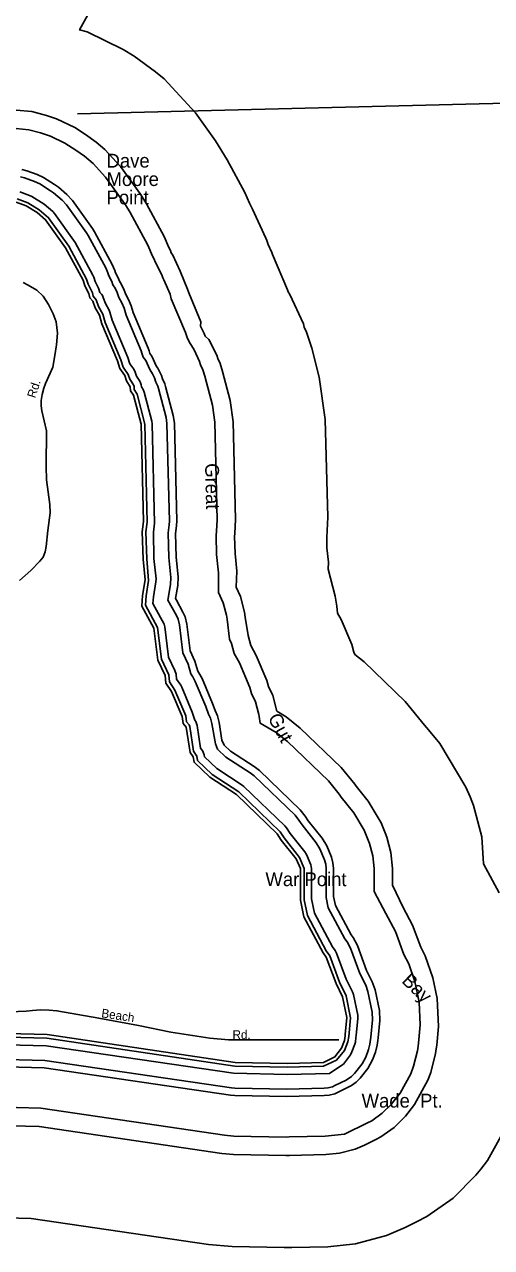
# Model space of a CAD drawing. Extents: x 2532689 to 2764727, y 536648 to 732970.
# Drawn here: x 2719274 to 2724345, y 603026 to 616304 of the extents above; entities that cross this region are included whole.
import ezdxf

# ---------------------------------------------------------------- set-up
doc = ezdxf.new("R2010")
doc.units = 0
for name, color, linetype in [('Exist Hydrographic Bay Label', 7, 'Continuous'), ('Exist Hydrographic Buffer Line', 7, 'Continuous'), ('Exist Hydrographic Point Label', 7, 'Continuous'), ('Exist Hydrographic River Shore', 7, 'Continuous'), ('Exist Road Secondary Type 51 Attributed', 7, 'Continuous'), ('Exist Road Secondary Type 51 Label', 7, 'Continuous'), ('Map Preparation Longitude Latitude Lines', 7, 'Continuous')]:
    doc.layers.add(name, color=color, linetype=linetype)

msp = doc.modelspace()

# ---------------------------------------------------------------- linework, layer by layer
at = {"layer": 'Exist Hydrographic Buffer Line'}
for points in [[(2724426, 606875), (2724256, 607190), (2724238, 607486), (2724148, 607823), (2724111, 607917), (2724066, 608023), (2723785, 608496), (2723661, 608646), (2723618, 608697), (2723407, 608955), (2722963, 609384), (2722861, 609465), (2722850, 609488), (2722827, 609573), (2722712, 609844), (2722674, 609914), (2722665, 609990), (2722648, 610098), (2722570, 610389), (2722573, 610467), (2722558, 610622), (2722555, 610739), (2722566, 610955), (2722540, 612014), (2722475, 612475), (2722392, 612790), (2722337, 612965), (2722312, 613019), (2722302, 613055), (2722155, 613371), (2722136, 613402), (2722128, 613423), (2721967, 613805), (2721958, 613827), (2721920, 613916), (2721905, 613960), (2721896, 613984), (2721749, 614300), (2721718, 614362), (2721668, 614481), (2721476, 614834), (2721348, 615040), (2721132, 615343), (2720791, 615712), (2720698, 615791), (2720466, 615959), (2720347, 616033), (2719953, 616222), (2719873, 616245), (2720127, 616711)], [(2722111, 604026), (2722152, 604026), (2722544, 604035), (2722694, 604050), (2722863, 604095), (2722964, 604138), (2723087, 604199), (2723144, 604229), (2723286, 604329), (2723410, 604453), (2723436, 604486), (2723509, 604580), (2723654, 604842), (2723685, 604925), (2723738, 605134), (2723745, 605183), (2723750, 605224), (2723770, 605425), (2723754, 605729), (2723707, 605954), (2723624, 606192), (2723577, 606287), (2723488, 606527), (2723386, 606717), (2723269, 606961), (2723269, 607139), (2723253, 607313), (2723209, 607481), (2723190, 607528), (2723145, 607635), (2723004, 607871), (2722875, 608033), (2722860, 608055), (2722712, 608236), (2722268, 608665), (2722115, 608786), (2722015, 608850), (2721970, 609017), (2721925, 609116), (2721906, 609182), (2721791, 609453), (2721733, 609560), (2721701, 609671), (2721671, 609870), (2721663, 609925), (2721619, 610093), (2721572, 610196), (2721578, 610370), (2721560, 610560), (2721554, 610746), (2721558, 610778), (2721566, 610930), (2721540, 611990), (2721508, 612220), (2721425, 612535), (2721398, 612622), (2721372, 612677), (2721362, 612713), (2721274, 612885), (2721237, 612921), (2721223, 612949), (2721184, 613028), (2721189, 613076), (2721057, 613391), (2721045, 613431), (2720964, 613626), (2720883, 613800), (2720867, 613823), (2720858, 613850), (2720840, 613883), (2720790, 614003), (2720597, 614357), (2720533, 614460), (2720317, 614763), (2720147, 614948), (2720054, 615026), (2719938, 615110), (2719819, 615184), (2719622, 615279), (2719513, 615317), (2719355, 615358), (2719182, 615373)], [(2723511, 605913), (2723445, 606104), (2723393, 606208), (2723301, 606457), (2723196, 606651), (2723069, 606892), (2723069, 606961), (2723069, 607139), (2723057, 607278), (2723021, 607413), (2723006, 607450), (2722961, 607557), (2722848, 607746), (2722712, 607916), (2722692, 607947), (2722574, 608092), (2722130, 608521), (2722007, 608618), (2721833, 608717), (2721822, 608791), (2721818, 608814), (2721782, 608949), (2721740, 609041), (2721722, 609104), (2721607, 609375), (2721552, 609476), (2721521, 609584), (2721499, 609629), (2721473, 609847), (2721466, 609890), (2721431, 610025), (2721379, 610137), (2721379, 610350), (2721360, 610548), (2721354, 610756), (2721360, 610804), (2721367, 610925), (2721341, 611985), (2721314, 612169), (2721231, 612484), (2721209, 612554), (2721184, 612608), (2721174, 612645), (2721115, 612771), (2721086, 612817), (2721072, 612839), (2721045, 612894), (2721021, 612960), (2720868, 613324), (2720854, 613374), (2720788, 613530), (2720776, 613552), (2720768, 613574), (2720709, 613700), (2720691, 613727), (2720681, 613756), (2720664, 613788), (2720614, 613908), (2720422, 614261), (2720370, 614344), (2720154, 614647), (2720018, 614794), (2719925, 614873), (2719832, 614940), (2719713, 615014), (2719556, 615090), (2719447, 615128), (2719321, 615161), (2719182, 615173)], [(2720686, 612467), (2720665, 612511), (2720635, 612557), (2720590, 612655), (2720563, 612693), (2720549, 612736), (2720541, 612759), (2720378, 613149), (2720355, 613225), (2720332, 613280), (2720299, 613340), (2720281, 613393), (2720259, 613440), (2720233, 613477), (2720221, 613514), (2720189, 613575), (2720178, 613608), (2720157, 613660), (2719965, 614013), (2719947, 614042), (2719731, 614345), (2719683, 614397), (2719590, 614475), (2719558, 614499), (2719439, 614573), (2719384, 614599), (2719274, 614637), (2719230, 614649)], [(2722123, 604665), (2722529, 604675), (2722583, 604680), (2722644, 604696), (2722680, 604712), (2722803, 604773), (2722824, 604784), (2722875, 604820), (2722920, 604864), (2723002, 604971), (2723054, 605065), (2723085, 605148), (2723104, 605223), (2723111, 605273), (2723115, 605302), (2723133, 605489), (2723127, 605598), (2723080, 605823), (2723050, 605909), (2722989, 606033), (2722888, 606304), (2722841, 606391), (2722821, 606419), (2722649, 606740), (2722629, 606835), (2722629, 607139), (2722623, 607202), (2722607, 607262), (2722555, 607386), (2722505, 607471), (2722354, 607659), (2722321, 607710), (2722268, 607776), (2721824, 608204), (2721768, 608248), (2721510, 608414), (2721441, 608480), (2721417, 608533), (2721387, 608727), (2721369, 608798), (2721343, 608855), (2721317, 608932), (2721202, 609203), (2721168, 609266), (2721156, 609283), (2721124, 609393), (2721071, 609504), (2721036, 609794), (2721017, 609874), (2720994, 609925), (2720924, 610052), (2720913, 610073), (2720938, 610212), (2720941, 610308), (2720920, 610521), (2720913, 610779), (2720924, 610860), (2720927, 610915), (2720901, 611974), (2720889, 612057), (2720806, 612372), (2720796, 612404), (2720771, 612458), (2720761, 612494), (2720734, 612551), (2720721, 612572), (2720708, 612592), (2720655, 612701), (2720636, 612730), (2720626, 612761), (2720615, 612790), (2720453, 613176), (2720432, 613248), (2720402, 613319), (2720373, 613373), (2720356, 613419), (2720328, 613480), (2720304, 613516), (2720291, 613552), (2720263, 613606), (2720255, 613632), (2720227, 613698), (2720035, 614051), (2720012, 614088), (2719796, 614391), (2719735, 614458), (2719642, 614536), (2719600, 614566), (2719481, 614641), (2719410, 614675), (2719301, 614713), (2719244, 614728)], [(2722128, 604985), (2722522, 604995), (2722661, 605060), (2722749, 605166), (2722785, 605260), (2722794, 605318), (2722814, 605520), (2722767, 605757), (2722694, 605907), (2722588, 606193), (2722550, 606248), (2722345, 606629), (2722309, 606802), (2722309, 607139), (2722261, 607261), (2722093, 607473), (2722051, 607538), (2721602, 607974), (2721311, 608162), (2721152, 608314), (2721144, 608360), (2721109, 608416), (2721070, 608681), (2721061, 608701), (2721034, 608733), (2721026, 608797), (2720907, 609078), (2720848, 609167), (2720840, 609242), (2720760, 609413), (2720719, 609756), (2720588, 609998), (2720594, 610100), (2720622, 610266), (2720601, 610501), (2720593, 610795), (2720606, 610901), (2720581, 611966), (2720497, 612291), (2720464, 612342), (2720463, 612372), (2720456, 612393), (2720416, 612452), (2720400, 612505), (2720346, 612585), (2720321, 612663), (2720151, 613068), (2720125, 613157), (2720079, 613242), (2720054, 613313), (2720019, 613355), (2720012, 613391), (2719966, 613483), (2719949, 613538), (2719754, 613898), (2719535, 614206), (2719435, 614291), (2719312, 614369), (2719195, 614411)], [(2719222, 614486), (2719330, 614448), (2719354, 614437), (2719487, 614353), (2719580, 614274), (2719600, 614252), (2719824, 613937), (2720016, 613583), (2720026, 613561), (2720040, 613514), (2720079, 613440), (2720093, 613394), (2720109, 613377), (2720121, 613360), (2720130, 613340), (2720153, 613275), (2720192, 613203), (2720202, 613180), (2720227, 613095), (2720397, 612688), (2720418, 612621), (2720460, 612563), (2720476, 612529), (2720489, 612487), (2720527, 612431), (2720535, 612412), (2720541, 612392), (2720543, 612368), (2720562, 612340), (2720574, 612311), (2720657, 611996), (2720661, 611968), (2720686, 610890), (2720673, 610791), (2720680, 610506), (2720702, 610284), (2720701, 610252), (2720673, 610091), (2720669, 610017)], [(2722124, 604745), (2722527, 604755), (2722569, 604759), (2722617, 604771), (2722645, 604784), (2722768, 604844), (2722824, 604881), (2722858, 604915), (2722939, 605020), (2722979, 605093), (2723010, 605176), (2723025, 605234), (2723032, 605284), (2723035, 605310), (2723054, 605497), (2723049, 605582), (2723002, 605806), (2722979, 605873), (2722915, 606002), (2722813, 606276), (2722777, 606344), (2722753, 606376), (2722572, 606712), (2722549, 606827), (2722549, 607139), (2722545, 607188), (2722532, 607235), (2722482, 607355), (2722442, 607421), (2722288, 607613), (2722254, 607667), (2722212, 607718), (2721768, 608147), (2721725, 608181), (2721460, 608351), (2721371, 608436), (2721347, 608493), (2721308, 608716), (2721294, 608771), (2721273, 608815), (2721244, 608901), (2721128, 609172), (2721102, 609220), (2721080, 609253), (2721052, 609359), (2720993, 609481), (2720957, 609785), (2720942, 609847), (2720924, 609886), (2720832, 610054), (2720859, 610225), (2720862, 610300), (2720840, 610516), (2720833, 610783), (2720845, 610870), (2720847, 610913), (2720821, 611972), (2720811, 612037), (2720728, 612352), (2720721, 612376), (2720700, 612420), (2720686, 612467)], [(2720669, 610017), (2720792, 609792), (2720798, 609765), (2720838, 609436), (2720908, 609289), (2720919, 609251), (2720925, 609195), (2720970, 609130), (2720981, 609110), (2721096, 608838), (2721105, 608807), (2721123, 608752), (2721135, 608735), (2721143, 608716), (2721149, 608692), (2721185, 608447), (2721209, 608413), (2721217, 608394), (2721223, 608374), (2721227, 608354), (2721361, 608225), (2721639, 608046), (2721657, 608031), (2722101, 607603), (2722119, 607581), (2722158, 607519), (2722318, 607321), (2722334, 607292), (2722382, 607180), (2722387, 607160), (2722389, 607139), (2722389, 606810), (2722421, 606657), (2722618, 606291), (2722648, 606250), (2722663, 606220), (2722768, 605938), (2722835, 605802), (2722845, 605774), (2722892, 605549), (2722894, 605512), (2722876, 605326), (2722873, 605306), (2722867, 605257), (2722860, 605232), (2722829, 605149), (2722812, 605117), (2722736, 605018), (2722721, 605004), (2722586, 604916)], [(2722128, 604985), (2721556, 604996), (2719516, 605297), (2718379, 605327), (2717683, 605285), (2716964, 605168), (2716643, 605171), (2716418, 605250), (2716076, 605430), (2715772, 605662), (2715301, 605924), (2715097, 606028), (2714337, 606492), (2714088, 606602), (2713723, 606736), (2713430, 606890), (2713229, 607049), (2712334, 607424), (2711884, 607588), (2710739, 607817), (2710131, 607933), (2709722, 607958)], [(2723511, 605913), (2723558, 605688), (2723571, 605445), (2723551, 605244), (2723547, 605211), (2723540, 605162), (2723497, 604995), (2723467, 604911), (2723351, 604702), (2723278, 604608), (2723257, 604581), (2723158, 604483), (2723044, 604403), (2722998, 604378), (2722750, 604256)], [(2722586, 604916), (2722127, 604905), (2721544, 604917), (2719510, 605217), (2718380, 605246)], [(2718383, 605086), (2719495, 605058), (2721521, 604758), (2721557, 604755), (2722124, 604745)], [(2718384, 605006), (2719489, 604978), (2721509, 604679), (2721556, 604675), (2722123, 604665)], [(2722750, 604256), (2722539, 604235), (2722148, 604226), (2722115, 604225), (2721548, 604235), (2721445, 604244), (2719451, 604539), (2718391, 604566)], [(2723205, 603155), (2723407, 603242), (2723530, 603303), (2723644, 603363), (2723929, 603563), (2724176, 603810), (2724229, 603876), (2724302, 603971), (2724591, 604493)], [(2718395, 604366), (2719434, 604339), (2721416, 604046), (2721544, 604035), (2722111, 604026)], [(2717901, 603335), (2718411, 603365), (2719347, 603341), (2721270, 603057), (2721527, 603036), (2722094, 603026), (2722176, 603026), (2722568, 603035), (2722868, 603065), (2723205, 603155)]]:
    msp.add_lwpolyline(points, dxfattribs=at)
at = {"layer": 'Exist Hydrographic River Shore'}
for points in [[(2719182, 614373), (2719291, 614335), (2719410, 614261), (2719503, 614183), (2719719, 613879), (2719911, 613526), (2719929, 613468), (2719973, 613384), (2719982, 613335), (2720017, 613300), (2720043, 613226), (2720087, 613146), (2720114, 613055), (2720283, 612651), (2720310, 612567), (2720362, 612493), (2720380, 612435), (2720423, 612371), (2720424, 612328), (2720458, 612280), (2720541, 611965), (2720567, 610906), (2720553, 610797), (2720561, 610498), (2720583, 610273), (2720554, 610104), (2720548, 609989), (2720679, 609751), (2720721, 609402), (2720800, 609237), (2720810, 609152), (2720871, 609063), (2720986, 608792), (2720996, 608716), (2721031, 608675), (2721071, 608401), (2721105, 608353), (2721115, 608294), (2721286, 608131), (2721574, 607945), (2722018, 607517), (2722061, 607449), (2722224, 607246), (2722269, 607139), (2722269, 606798), (2722307, 606615), (2722516, 606226), (2722551, 606179), (2722658, 605891), (2722728, 605749), (2722775, 605524), (2722756, 605338)], [(2722756, 605338), (2722755, 605323), (2722748, 605274), (2722717, 605190), (2722644, 605095), (2722521, 605035), (2722129, 605025), (2721562, 605035), (2719520, 605337), (2718378, 605367)]]:
    msp.add_lwpolyline(points, dxfattribs=at)
at = {"layer": 'Exist Road Secondary Type 51 Attributed'}
for points in [[(2719220, 610267), (2719343, 610375), (2719440, 610477), (2719475, 610521), (2719499, 610580), (2719508, 610638), (2719529, 610809), (2719553, 611001), (2719549, 611092), (2719512, 611360), (2719508, 611506), (2719513, 611892), (2719461, 612111), (2719456, 612165), (2719456, 612223), (2719466, 612287), (2719483, 612357), (2719503, 612407), (2719553, 612517), (2719580, 612582), (2719599, 612687), (2719622, 612825), (2719631, 612954), (2719618, 613074), (2719584, 613163), (2719536, 613262), (2719476, 613354), (2719408, 613419), (2719314, 613474), (2719261, 613504)], [(2719117, 605585), (2719292, 605590), (2719360, 605599), (2719449, 605607), (2719542, 605604), (2719626, 605597), (2720080, 605514), (2720513, 605435), (2720864, 605365), (2721285, 605299), (2721488, 605281), (2722686, 605282)]]:
    msp.add_lwpolyline(points, dxfattribs=at)
at = {"layer": 'Map Preparation Longitude Latitude Lines'}
msp.add_line((2719849, 615334), (2742898, 615905), dxfattribs=at)

# ---------------------------------------------------------------- texts
at = {"layer": 'Exist Hydrographic Bay Label'}
for s, rotation, p in [('Great', 271.408, (2721234, 611539)), ('Gut', 298.6766, (2721911, 608776)), ('Bay', 316.003, (2723360, 605910))]:
    msp.add_text(s, height=150, rotation=rotation, dxfattribs=at).set_placement(p)
at = {"layer": 'Exist Hydrographic Point Label'}
for s, p in [('Dave', (2720165, 614750)), ('Moore', (2720165, 614550)), ('Point', (2720165, 614351)), ('War Point', (2721890, 606949)), ('Wade  Pt.', (2722934, 604545))]:
    msp.add_text(s, height=150, dxfattribs=at).set_placement(p)
at = {"layer": 'Exist Road Secondary Type 51 Label'}
for s, rotation, p in [('Rd.', 71.9515, (2719390, 612241)), ('Beach', 351.3417, (2720104, 605526)), ('Rd.', 359.7103, (2721532, 605290))]:
    msp.add_text(s, height=95, rotation=rotation, dxfattribs=at).set_placement(p)

doc.saveas('drawing.dxf')
